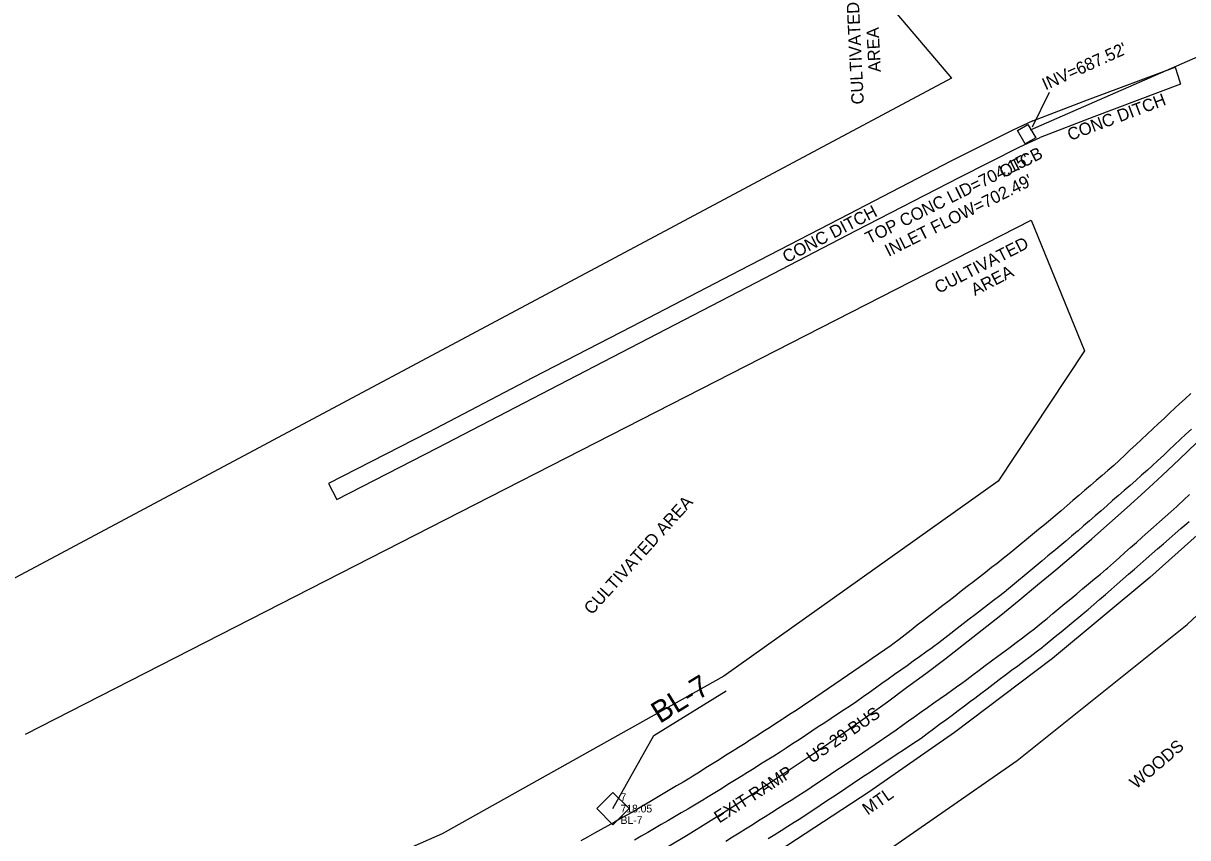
# Model space of a CAD drawing. Extents: x 1806071 to 1809844, y 912722 to 917035.
# Drawn here: x 1807156.6 to 1807534.4, y 913491.6 to 913755.8 of the extents above; entities that cross this region are included whole.
import ezdxf

# ---------------------------------------------------------------- set-up
doc = ezdxf.new("R2010")
doc.units = 0
for name, color, linetype in [('CTL Supplemental Horizontal and Vertical CELL', 7, 'Continuous'), ('CTL Supplemental Horizontal and Vertical Cogo Comment', 7, 'Continuous'), ('CTL Supplemental Horizontal and Vertical Cogo Elevation', 7, 'Continuous'), ('CTL Supplemental Horizontal and Vertical Cogo Number', 7, 'Continuous'), ('Exist Guardrail', 7, 'Continuous'), ('Exist Guardrail Text', 7, 'Continuous'), ('Exist Horizontal Alignment', 7, 'Continuous'), ('Exist Horizontal Alignment Station Label', 7, 'Continuous'), ('Exist Other Culture Area Outline', 7, 'Continuous'), ('Exist Other Culture Area Outline Text', 7, 'Continuous'), ('Exist Right of Way Line', 7, 'Continuous'), ('Exist Roads EOP', 7, 'Continuous'), ('Exist Roads EOP Text', 7, 'Continuous'), ('Exist Roads EOT', 7, 'Continuous'), ('Exist Structure Minor Catch Basin', 7, 'Continuous'), ('Exist Structure Minor Catch Basin Text', 7, 'Continuous'), ('Exist Structure Minor Catch Basin Top Elevation', 7, 'Continuous'), ('Exist Structure Minor Paved Ditch or Gutter', 7, 'Continuous'), ('Exist Structure Minor Paved Ditch or Gutter Text', 7, 'Continuous'), ('Exist Structure Minor Pipes CMP 18 Inch', 7, 'Continuous'), ('Exist Structure Minor Pipes CMP 18 Inch Invert', 7, 'Continuous'), ('Exist Vegetation Woods Line', 7, 'Continuous'), ('Exist Vegetation Woods Line Text', 7, 'Continuous')]:
    doc.layers.add(name, color=color, linetype=linetype)

msp = doc.modelspace()

# ---------------------------------------------------------------- linework, layer by layer
at = {"layer": 'CTL Supplemental Horizontal and Vertical CELL'}
msp.add_line((1807347.92, 913501.05), (1807347.92, 913501.05), dxfattribs=at)
msp.add_lwpolyline([(1807342.7, 913501.07), (1807347.95, 913506.31), (1807353.2, 913501.06), (1807347.95, 913495.82)], close=True, dxfattribs=at)
at = {"layer": 'Exist Guardrail'}
msp.add_lwpolyline([(1807792.27, 913954.46), (1807776.81, 913919.09), (1807761.7, 913886.79), (1807746.74, 913857.59), (1807727.15, 913821.77), (1807705.69, 913787.56), (1807681.25, 913751.06), (1807656.19, 913716.92), (1807632.1, 913686.31), (1807603.56, 913654.61), (1807577.19, 913627.12), (1807550.81, 913601.66), (1807522.13, 913576.04), (1807490.48, 913549.71), (1807458.74, 913525.76), (1807430.92, 913506.34), (1807401.57, 913487.13), (1807371.82, 913469.51)], dxfattribs=at)
at = {"layer": 'Exist Horizontal Alignment'}
msp.add_arc((1806875.73, 914308.35), 954.93, 296.15643, 355.38963, dxfattribs=at)
at = {"layer": 'Exist Horizontal Alignment Station Label'}
for p, q in [((1807361.17, 913524.76), (1807384.7, 913539.26)), ((1807347.92, 913501.05), (1807361.17, 913524.76))]:
    msp.add_line(p, q, dxfattribs=at)
at = {"layer": 'Exist Other Culture Area Outline'}
for points in [[(1807062.43, 913669.14), (1807348.8, 913981.91), (1807365.47, 913926.79), (1807376.75, 913863.76), (1807418.01, 913784.95), (1807457.77, 913738.07), (1807040.06, 913515.17)], [(1807157.37, 913525.23), (1807483.59, 913691.94), (1807500.88, 913649.6), (1807472.93, 913607.26), (1807383.9, 913544.03), (1807292.55, 913492.82), (1807192.42, 913448.87)]]:
    msp.add_lwpolyline(points, dxfattribs=at)
at = {"layer": 'Exist Right of Way Line'}
msp.add_arc((1806873.44, 914312.09), 1104.93, 296.55941, 340.79103, dxfattribs=at)
at = {"layer": 'Exist Roads EOP'}
for points in [[(1807535.46, 913635.71), (1807533.61, 913634.03), (1807531.76, 913632.34), (1807530.36, 913631.08), (1807528.54, 913629.37), (1807526.72, 913627.66), (1807524.89, 913625.95), (1807523.07, 913624.24), (1807521.24, 913622.53), (1807519.42, 913620.82), (1807517.59, 913619.11), (1807515.77, 913617.4), (1807513.95, 913615.69), (1807512.12, 913613.98), (1807510.41, 913612.38), (1807508.52, 913610.75), (1807506.62, 913609.12), (1807504.72, 913607.49), (1807502.83, 913605.86), (1807500.93, 913604.23), (1807499.04, 913602.6), (1807497.14, 913600.97), (1807495.25, 913599.34), (1807493.35, 913597.71), (1807491.45, 913596.08), (1807489.89, 913594.74), (1807487.96, 913593.16), (1807486.02, 913591.58), (1807484.09, 913589.99), (1807482.15, 913588.41), (1807480.22, 913586.83), (1807478.28, 913585.25), (1807476.43, 913583.73), (1807474.48, 913582.17), (1807472.53, 913580.61), (1807470.79, 913579.22), (1807468.81, 913577.69), (1807466.84, 913576.15), (1807464.86, 913574.62), (1807462.89, 913573.09), (1807460.91, 913571.56), (1807458.94, 913570.02), (1807456.96, 913568.49), (1807454.99, 913566.96), (1807453.01, 913565.43), (1807451.04, 913563.89), (1807450.64, 913563.58), (1807448.66, 913562.05), (1807446.68, 913560.52), (1807444.7, 913558.99), (1807442.73, 913557.46), (1807440.75, 913555.94), (1807438.77, 913554.41), (1807438.23, 913553.99), (1807436.17, 913552.57), (1807434.11, 913551.15), (1807432.06, 913549.72), (1807430.24, 913548.47), (1807428.18, 913547.05), (1807426.12, 913545.64), (1807424.06, 913544.22), (1807422, 913542.81), (1807419.94, 913541.39), (1807417.88, 913539.98), (1807415.81, 913538.56), (1807413.75, 913537.15), (1807413.6, 913537.04), (1807411.51, 913535.66), (1807409.42, 913534.29), (1807407.34, 913532.92), (1807405.25, 913531.54), (1807403.16, 913530.17), (1807402.88, 913529.98), (1807400.78, 913528.63), (1807398.68, 913527.28), (1807396.58, 913525.92), (1807394.47, 913524.57), (1807392.37, 913523.22), (1807390.83, 913522.22), (1807388.71, 913520.89), (1807386.59, 913519.56), (1807384.48, 913518.23), (1807382.36, 913516.9), (1807380.24, 913515.58), (1807378.12, 913514.25), (1807376.01, 913512.92), (1807373.89, 913511.59), (1807372.85, 913510.93), (1807370.7, 913509.66), (1807368.55, 913508.38), (1807366.4, 913507.11), (1807364.25, 913505.83), (1807362.1, 913504.56), (1807359.95, 913503.28), (1807357.8, 913502), (1807355.65, 913500.73), (1807355.01, 913500.35), (1807352.83, 913499.13), (1807350.65, 913497.91), (1807348.46, 913496.69), (1807346.28, 913495.47), (1807344.1, 913494.25), (1807341.91, 913493.04), (1807339.73, 913491.82), (1807337.55, 913490.6)], [(1807398.3, 913491.34), (1807400.42, 913492.67), (1807402.54, 913493.99), (1807404.65, 913495.32), (1807406.77, 913496.65), (1807408.9, 913497.98), (1807410.98, 913499.37), (1807413.07, 913500.76), (1807415.15, 913502.14), (1807417.23, 913503.53), (1807419.31, 913504.91), (1807421.39, 913506.3), (1807423.47, 913507.68), (1807425.55, 913509.07), (1807427.63, 913510.46), (1807429.71, 913511.84), (1807431.79, 913513.23), (1807433.87, 913514.61), (1807435.95, 913516), (1807438.04, 913517.38), (1807440.12, 913518.77), (1807442.2, 913520.16), (1807444.28, 913521.54), (1807446.36, 913522.93), (1807447.89, 913523.95), (1807449.9, 913525.44), (1807451.91, 913526.93), (1807453.92, 913528.42), (1807455.93, 913529.9), (1807457.93, 913531.39), (1807459.94, 913532.88), (1807461.95, 913534.37), (1807463.96, 913535.86), (1807465.31, 913536.86), (1807467.3, 913538.37), (1807469.3, 913539.88), (1807471.29, 913541.39), (1807473.28, 913542.89), (1807475.28, 913544.4), (1807477.27, 913545.91), (1807479.26, 913547.42), (1807481.26, 913548.93), (1807483.25, 913550.44), (1807485.24, 913551.95), (1807487.24, 913553.45), (1807487.53, 913553.68), (1807489.46, 913555.26), (1807491.39, 913556.85), (1807493.33, 913558.43), (1807495.26, 913560.02), (1807497.19, 913561.61), (1807499.12, 913563.19), (1807501.06, 913564.78), (1807502.05, 913565.6), (1807503.94, 913567.24), (1807505.82, 913568.89), (1807507.7, 913570.53), (1807509.59, 913572.18), (1807511.47, 913573.82), (1807513.35, 913575.46), (1807515.24, 913577.11), (1807517.12, 913578.75), (1807519, 913580.4), (1807520.89, 913582.04), (1807522.77, 913583.69), (1807524.65, 913585.33), (1807526.53, 913586.98), (1807528.42, 913588.62), (1807530.3, 913590.26), (1807532.18, 913591.91), (1807534.07, 913593.55), (1807534.87, 913594.25)]]:
    msp.add_lwpolyline(points, dxfattribs=at)
at = {"layer": 'Exist Roads EOT'}
for points in [[(1807535.63, 913624.19), (1807533.81, 913622.48), (1807531.98, 913620.78), (1807530.15, 913619.07), (1807528.32, 913617.36), (1807526.5, 913615.66), (1807524.67, 913613.95), (1807522.84, 913612.24), (1807521.33, 913610.83), (1807519.45, 913609.19), (1807517.56, 913607.54), (1807515.68, 913605.9), (1807513.8, 913604.25), (1807511.92, 913602.61), (1807510.03, 913600.96), (1807508.15, 913599.32), (1807506.27, 913597.67), (1807504.39, 913596.03), (1807502.5, 913594.39), (1807500.62, 913592.74), (1807498.74, 913591.1), (1807498.65, 913591.02), (1807496.73, 913589.42), (1807494.81, 913587.82), (1807492.89, 913586.22), (1807490.97, 913584.62), (1807489.05, 913583.01), (1807487.13, 913581.41), (1807485.21, 913579.81), (1807483.3, 913578.21), (1807481.38, 913576.61), (1807479.46, 913575.01), (1807477.54, 913573.41), (1807475.62, 913571.8), (1807475.41, 913571.63), (1807473.43, 913570.1), (1807471.44, 913568.58), (1807469.46, 913567.05), (1807467.48, 913565.53), (1807465.5, 913564.01), (1807463.52, 913562.48), (1807461.54, 913560.96), (1807459.56, 913559.43), (1807457.58, 913557.91), (1807455.59, 913556.38), (1807453.61, 913554.86), (1807451.63, 913553.33), (1807451.48, 913553.22), (1807449.45, 913551.77), (1807447.41, 913550.31), (1807445.37, 913548.86), (1807443.34, 913547.41), (1807441.3, 913545.96), (1807439.27, 913544.51), (1807437.23, 913543.06), (1807435.2, 913541.61), (1807433.16, 913540.16), (1807431.12, 913538.71), (1807429.09, 913537.26), (1807427.07, 913535.82), (1807424.99, 913534.44), (1807422.9, 913533.06), (1807420.82, 913531.68), (1807418.73, 913530.3), (1807416.65, 913528.92), (1807414.56, 913527.54), (1807412.48, 913526.17), (1807410.39, 913524.79), (1807408.31, 913523.41), (1807406.22, 913522.03), (1807404.14, 913520.65), (1807402.22, 913519.38), (1807400.1, 913518.06), (1807397.98, 913516.74), (1807395.85, 913515.42), (1807393.73, 913514.1), (1807391.61, 913512.78), (1807389.49, 913511.46), (1807387.36, 913510.14), (1807385.24, 913508.82), (1807383.12, 913507.5), (1807380.99, 913506.17), (1807378.87, 913504.85), (1807376.75, 913503.53), (1807376.54, 913503.41), (1807374.38, 913502.15), (1807372.23, 913500.89), (1807370.07, 913499.63), (1807367.91, 913498.37), (1807365.75, 913497.11), (1807363.59, 913495.85), (1807361.43, 913494.59), (1807359.27, 913493.33), (1807357.11, 913492.06), (1807354.95, 913490.8)], [(1807384.6, 913490.51), (1807386.72, 913491.84), (1807388.83, 913493.17), (1807390.95, 913494.5), (1807393.07, 913495.83), (1807395.18, 913497.17), (1807397.3, 913498.5), (1807399.41, 913499.83), (1807401.53, 913501.16), (1807403.64, 913502.49), (1807405.76, 913503.82), (1807407.88, 913505.16), (1807409.99, 913506.49), (1807410.19, 913506.61), (1807412.26, 913508.01), (1807414.34, 913509.4), (1807416.42, 913510.79), (1807418.49, 913512.19), (1807420.57, 913513.58), (1807422.64, 913514.97), (1807424.72, 913516.37), (1807426.79, 913517.76), (1807428.87, 913519.15), (1807430.94, 913520.55), (1807433.02, 913521.94), (1807435.1, 913523.33), (1807435.71, 913523.75), (1807437.75, 913525.19), (1807439.79, 913526.64), (1807441.83, 913528.08), (1807443.87, 913529.53), (1807445.91, 913530.97), (1807447.95, 913532.42), (1807449.99, 913533.86), (1807452.03, 913535.31), (1807454.07, 913536.75), (1807456.11, 913538.2), (1807458.15, 913539.64), (1807460.19, 913541.09), (1807460.73, 913541.47), (1807462.74, 913542.97), (1807464.74, 913544.47), (1807466.74, 913545.96), (1807468.74, 913547.46), (1807470.75, 913548.96), (1807472.75, 913550.45), (1807474.75, 913551.95), (1807476.75, 913553.45), (1807478.76, 913554.94), (1807480.76, 913556.44), (1807482.76, 913557.94), (1807484.76, 913559.43), (1807484.93, 913559.56), (1807486.85, 913561.16), (1807488.77, 913562.76), (1807490.69, 913564.36), (1807492.61, 913565.95), (1807494.53, 913567.55), (1807496.46, 913569.15), (1807498.38, 913570.75), (1807500.3, 913572.35), (1807502.22, 913573.95), (1807504.14, 913575.55), (1807506.06, 913577.15), (1807507.98, 913578.75), (1807508.41, 913579.1), (1807510.27, 913580.76), (1807512.14, 913582.42), (1807514.01, 913584.09), (1807515.88, 913585.75), (1807517.75, 913587.41), (1807519.61, 913589.07), (1807521.48, 913590.73), (1807523.35, 913592.39), (1807525.22, 913594.05), (1807527.08, 913595.72), (1807528.95, 913597.38), (1807530.82, 913599.04), (1807531.34, 913599.5), (1807533.16, 913601.2), (1807534.99, 913602.91)]]:
    msp.add_lwpolyline(points, dxfattribs=at)
at = {"layer": 'Exist Structure Minor Catch Basin'}
msp.add_lwpolyline([(1807481.7, 913716.69), (1807479.14, 913721.02), (1807482.56, 913723.04), (1807485.12, 913718.71)], close=True, dxfattribs=at)
at = {"layer": 'Exist Structure Minor Paved Ditch or Gutter'}
for points in [[(1807484.12, 913724.22), (1807501.94, 913731.04), (1807530.32, 913741.63), (1807531.18, 913738.91), (1807532.07, 913736.09), (1807503.98, 913725.52), (1807486.53, 913718.82)], [(1807484.12, 913724.22), (1807477.41, 913721.02), (1807457.59, 913711.06), (1807424.43, 913693.91), (1807389.09, 913675.64), (1807353.99, 913657.39), (1807321.82, 913640.78), (1807288.03, 913623.08), (1807255.69, 913606.54), (1807257, 913604.02), (1807258.41, 913601.31), (1807291.01, 913618.07), (1807324.72, 913635.65), (1807356.47, 913652.02), (1807391.73, 913670.31), (1807426.86, 913688.61), (1807460.45, 913705.88), (1807479.94, 913715.78), (1807486.53, 913718.82)]]:
    msp.add_lwpolyline(points, dxfattribs=at)
at = {"layer": 'Exist Structure Minor Pipes CMP 18 Inch'}
msp.add_line((1807842.28, 913878.99), (1807483.32, 913721.12), dxfattribs=at)
at = {"layer": 'Exist Structure Minor Pipes CMP 18 Inch Invert'}
msp.add_line((1807484.02, 913722.27), (1807489.57, 913733.52), dxfattribs=at)
at = {"layer": 'Exist Vegetation Woods Line'}
msp.add_lwpolyline([(1807401.58, 913462.8), (1807479.05, 913516.62), (1807534.26, 913560.78), (1807579.44, 913603.09), (1807630.26, 913607.74), (1807680.67, 913615.06), (1807734.83, 913657.93), (1807768.13, 913689.12), (1807794.8, 913697.71), (1807848.77, 913764.24), (1807844.95, 913813.22), (1807847.89, 913880.15), (1807846.11, 913939.09), (1807839.38, 913962.19), (1807876.02, 913999.26), (1807937, 913990.14), (1808013.16, 913971.16), (1808064.16, 913957.83), (1808063, 913939.08), (1808025.61, 913909.03)], dxfattribs=at)

# ---------------------------------------------------------------- texts
at = {"layer": 'CTL Supplemental Horizontal and Vertical Cogo Comment'}
msp.add_text('BL-7', height=2.5, dxfattribs=at).set_placement((1807350.42, 913496.05))
at = {"layer": 'CTL Supplemental Horizontal and Vertical Cogo Elevation'}
msp.add_text('718.05', height=2.5, dxfattribs=at).set_placement((1807350.42, 913499.8))
at = {"layer": 'CTL Supplemental Horizontal and Vertical Cogo Number'}
msp.add_text('7', height=2.5, dxfattribs=at).set_placement((1807350.42, 913503.55))
at = {"layer": 'Exist Guardrail Text'}
msp.add_text('MTL', height=4, rotation=34.9242, dxfattribs=at).set_placement((1807430.58, 913498.78))
at = {"layer": 'Exist Horizontal Alignment Station Label'}
msp.add_text('BL-7', height=7, rotation=31.636, dxfattribs=at).set_placement((1807363.13, 913528.49))
at = {"layer": 'Exist Other Culture Area Outline Text'}
for s, rotation, p in [('CULTIVATED ', 92.8422, (1807429.36, 913729.63)), ('AREA', 92.8422, (1807434.85, 913740.08)), ('CULTIVATED ', 27.0999, (1807453.57, 913668.04)), ('AREA', 27.0999, (1807465.36, 913667.33)), ('CULTIVATED AREA', 47.8637, (1807341.08, 913563.7))]:
    msp.add_text(s, height=4, rotation=rotation, dxfattribs=at).set_placement(p)
at = {"layer": 'Exist Roads EOP Text'}
for s, rotation, p in [('US 29 BUS', 34.4868, (1807412.46, 913515.56)), ('EXIT RAMP', 32.7712, (1807382.4, 913496.16))]:
    msp.add_text(s, height=4, rotation=rotation, dxfattribs=at).set_placement(p)
at = {"layer": 'Exist Structure Minor Catch Basin Text'}
msp.add_text('OTCB', height=4, rotation=27.5588, dxfattribs=at).set_placement((1807474.61, 913705.52))
at = {"layer": 'Exist Structure Minor Catch Basin Top Elevation'}
for s, p in [("TOP CONC LID=704.15'", (1807431.02, 913684.11)), ("INLET FLOW=702.49'", (1807437.37, 913680.03))]:
    msp.add_text(s, height=4, rotation=26.5217, dxfattribs=at).set_placement(p)
at = {"layer": 'Exist Structure Minor Paved Ditch or Gutter Text'}
for rotation, p in [(20.6268, (1807496.27, 913717.66)), (27.4206, (1807404.25, 913678.01))]:
    msp.add_text('CONC DITCH', height=4, rotation=rotation, dxfattribs=at).set_placement(p)
at = {"layer": 'Exist Structure Minor Pipes CMP 18 Inch Invert'}
msp.add_text("INV=687.52'", height=4, rotation=24.3646, dxfattribs=at).set_placement((1807488.28, 913734.03))
at = {"layer": 'Exist Vegetation Woods Line Text'}
msp.add_text('WOODS', height=4, rotation=40.3433, dxfattribs=at).set_placement((1807517.66, 913507.23))

doc.saveas('drawing.dxf')
